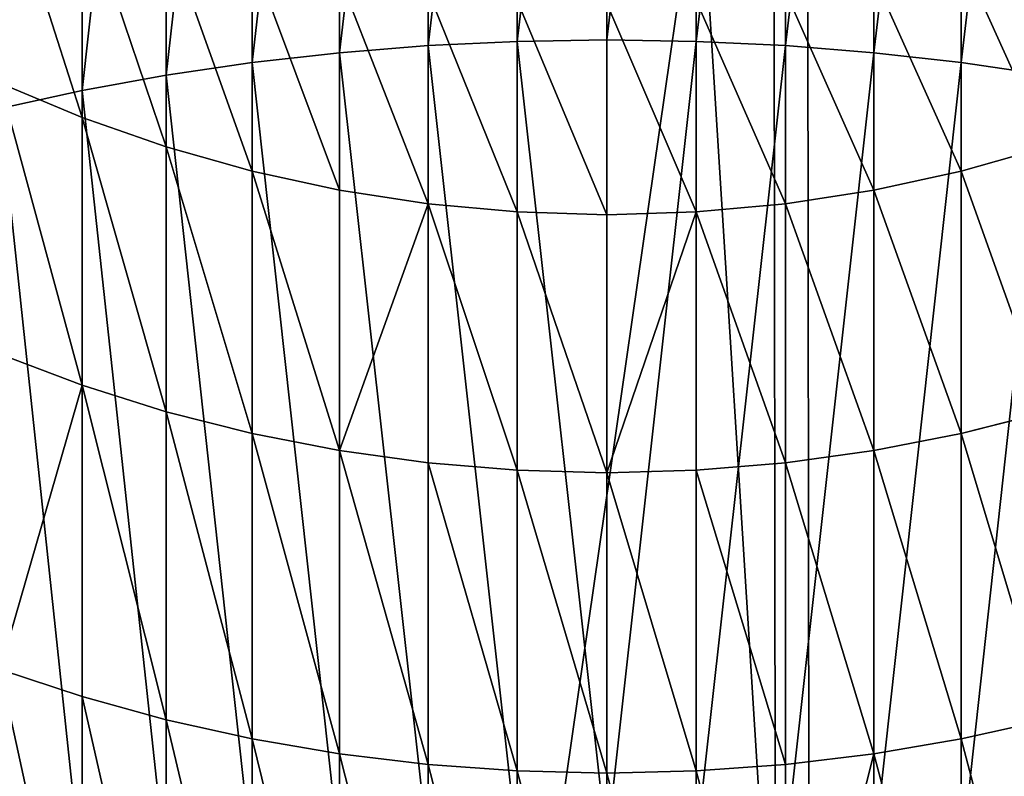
# Model space of a CAD drawing. Extents: x 219 to 498, y 110 to 382.
# Tile 483 of 656: x 349.2137 to 349.3027, y 116.7946 to 116.8629. Entities that reach past the tile are written whole.
import ezdxf

# ---------------------------------------------------------------- set-up
doc = ezdxf.new("R2010")
doc.units = 0
doc.header["$MEASUREMENT"] = 0
doc.layers.get('0').update_dxf_attribs({"color": 144, "linetype": 'CONTINUOUS'})
doc.layers.add('VOILE', color=134, linetype='CONTINUOUS')

# ---------------------------------------------------------------- blocks, each defined once
blk = doc.blocks.new('GROUPE_11')
at = {"color": 251}
mesh = blk.add_polyface(dxfattribs=at)
corners = [(0.25, 0, 4), (0, 4.134769, 4), (0, 0, 4), (0.25, 4.134769, 4)]
mesh.append_faces([[corners[k] for k in face] for face in [(0, 1, 2), (1, 0, 3)]], dxfattribs={"vtx0": -1, "color": 251})
mesh = blk.add_polyface(dxfattribs=at)
corners = [(0.25, 3.901127), (0, 2.104361), (0, 3.901127), (0.25, 2.104361)]
mesh.append_faces([[corners[k] for k in face] for face in [(0, 1, 2), (1, 0, 3)]], dxfattribs={"vtx0": -1, "color": 251})
blk = doc.blocks.new('GROUPE_9')
blk.add_blockref('GROUPE_11', (0, 0))
blk = doc.blocks.new('_____2')
for p, q in [((2.50075, 0.5669, 2.57857), (2.49421, 0.54077, 2.5747)), ((2.55166, 0.5669, 2.47764), (2.54466, 0.54077, 2.47467)), ((2.58868, 0.5669, 2.37082), (2.58135, 0.54077, 2.36882)), ((2.94117, 0.54077, 3.35392), (2.93587, 0.5669, 3.34846)), ((2.43089, 0.54077, 2.66713), (2.49421, 0.54077, 2.5747)), ((2.49421, 0.54077, 2.5747), (2.48909, 0.51422, 2.57167)), ((2.49421, 0.54077, 2.5747), (2.54466, 0.54077, 2.47467)), ((2.54466, 0.54077, 2.47467), (2.53918, 0.51422, 2.47235)), ((2.54466, 0.54077, 2.47467), (2.58135, 0.54077, 2.36882)), ((2.58135, 0.54077, 2.36882), (2.57561, 0.51422, 2.36725)), ((2.58135, 0.54077, 2.36882), (2.60362, 0.54077, 2.25902)), ((2.77019, 0.54077, 3.49889), (2.94117, 0.54077, 3.35392)), ((2.94531, 0.51422, 3.35819), (2.94117, 0.54077, 3.35392)), ((2.94117, 0.54077, 3.35392), (3.09133, 0.54077, 3.18748)), ((2.42622, 0.51422, 2.66345), (2.48909, 0.51422, 2.57167)), ((2.48909, 0.51422, 2.57167), (2.48541, 0.48735, 2.5695)), ((2.48909, 0.51422, 2.57167), (2.53918, 0.51422, 2.47235)), ((2.53918, 0.51422, 2.47235), (2.53525, 0.48735, 2.47069)), ((2.53918, 0.51422, 2.47235), (2.57561, 0.51422, 2.36725)), ((2.57561, 0.51422, 2.36725), (2.57149, 0.48735, 2.36612)), ((2.57561, 0.51422, 2.36725), (2.59773, 0.51422, 2.25823)), ((2.77373, 0.51422, 3.50367), (2.94531, 0.51422, 3.35819)), ((2.94828, 0.48735, 3.36125), (2.94531, 0.51422, 3.35819)), ((2.94531, 0.51422, 3.35819), (3.096, 0.51422, 3.19116)), ((2.42287, 0.48735, 2.66081), (2.48541, 0.48735, 2.5695)), ((2.48541, 0.48735, 2.5695), (2.4832, 0.46026, 2.5682)), ((2.48541, 0.48735, 2.5695), (2.53525, 0.48735, 2.47069)), ((2.53525, 0.48735, 2.47069), (2.53289, 0.46026, 2.46969)), ((2.53525, 0.48735, 2.47069), (2.57149, 0.48735, 2.36612)), ((2.57149, 0.48735, 2.36612), (2.56902, 0.46026, 2.36545)), ((2.57149, 0.48735, 2.36612), (2.5935, 0.48735, 2.25767)), ((2.77626, 0.48735, 3.5071), (2.94828, 0.48735, 3.36125)), ((2.95006, 0.46026, 3.36309), (2.94828, 0.48735, 3.36125)), ((2.94828, 0.48735, 3.36125), (3.09935, 0.48735, 3.1938)), ((2.42086, 0.46026, 2.65922), (2.4832, 0.46026, 2.5682)), ((2.4832, 0.46026, 2.5682), (2.48247, 0.43307, 2.56776)), ((2.4832, 0.46026, 2.5682), (2.53289, 0.46026, 2.46969)), ((2.53289, 0.46026, 2.46969), (2.5321, 0.43307, 2.46936)), ((2.53289, 0.46026, 2.46969), (2.56902, 0.46026, 2.36545)), ((2.56902, 0.46026, 2.36545), (2.56819, 0.43307, 2.36522)), ((2.56902, 0.46026, 2.36545), (2.59096, 0.46026, 2.25732)), ((2.77779, 0.46026, 3.50917), (2.95006, 0.46026, 3.36309)), ((2.95066, 0.43307, 3.36371), (2.95006, 0.46026, 3.36309)), ((2.95006, 0.46026, 3.36309), (3.10137, 0.46026, 3.19539)), ((2.48247, 0.43307, 2.56776), (2.42018, 0.43307, 2.65869)), ((2.48247, 0.43307, 2.56776), (2.4832, 0.40588, 2.5682)), ((2.5321, 0.43307, 2.46936), (2.48247, 0.43307, 2.56776)), ((2.5321, 0.43307, 2.46936), (2.53289, 0.40588, 2.46969)), ((2.56819, 0.43307, 2.36522), (2.5321, 0.43307, 2.46936)), ((2.56819, 0.43307, 2.36522), (2.56902, 0.40588, 2.36545)), ((2.59011, 0.43307, 2.25721), (2.56819, 0.43307, 2.36522)), ((2.7783, 0.43307, 3.50986), (2.95066, 0.43307, 3.36371)), ((2.95006, 0.40588, 3.36309), (2.95066, 0.43307, 3.36371)), ((2.95066, 0.43307, 3.36371), (3.10204, 0.43307, 3.19592)), ((2.42086, 0.40588, 2.65922), (2.4832, 0.40588, 2.5682)), ((2.4832, 0.40588, 2.5682), (2.48541, 0.37879, 2.5695)), ((2.4832, 0.40588, 2.5682), (2.53289, 0.40588, 2.46969)), ((2.53289, 0.40588, 2.46969), (2.53525, 0.37879, 2.47069)), ((2.53289, 0.40588, 2.46969), (2.56902, 0.40588, 2.36545)), ((2.56902, 0.40588, 2.36545), (2.57149, 0.37879, 2.36612)), ((2.56902, 0.40588, 2.36545), (2.59096, 0.40588, 2.25732)), ((2.77779, 0.40588, 3.50917), (2.95006, 0.40588, 3.36309)), ((2.94828, 0.37879, 3.36125), (2.95006, 0.40588, 3.36309)), ((2.95006, 0.40588, 3.36309), (3.10137, 0.40588, 3.19539)), ((2.42287, 0.37879, 2.66081), (2.48541, 0.37879, 2.5695)), ((2.48541, 0.37879, 2.5695), (2.48909, 0.35192, 2.57167)), ((2.48541, 0.37879, 2.5695), (2.53525, 0.37879, 2.47069)), ((2.53525, 0.37879, 2.47069), (2.53918, 0.35192, 2.47235)), ((2.53525, 0.37879, 2.47069), (2.57149, 0.37879, 2.36612)), ((2.57149, 0.37879, 2.36612), (2.57561, 0.35192, 2.36725)), ((2.57149, 0.37879, 2.36612), (2.5935, 0.37879, 2.25767)), ((2.77626, 0.37879, 3.5071), (2.94828, 0.37879, 3.36125)), ((2.94531, 0.35192, 3.35819), (2.94828, 0.37879, 3.36125)), ((2.94828, 0.37879, 3.36125), (3.09935, 0.37879, 3.1938)), ((2.42622, 0.35192, 2.66345), (2.48909, 0.35192, 2.57167)), ((2.48909, 0.35192, 2.57167), (2.49421, 0.32537, 2.5747)), ((2.48909, 0.35192, 2.57167), (2.53918, 0.35192, 2.47235)), ((2.53918, 0.35192, 2.47235), (2.54466, 0.32537, 2.47467)), ((2.53918, 0.35192, 2.47235), (2.57561, 0.35192, 2.36725)), ((2.57561, 0.35192, 2.36725), (2.58135, 0.32537, 2.36882)), ((2.57561, 0.35192, 2.36725), (2.59773, 0.35192, 2.25823)), ((2.77373, 0.35192, 3.50367), (2.94531, 0.35192, 3.35819)), ((2.94117, 0.32537, 3.35392), (2.94531, 0.35192, 3.35819)), ((2.94531, 0.35192, 3.35819), (3.096, 0.35192, 3.19116)), ((2.43089, 0.32537, 2.66713), (2.49421, 0.32537, 2.5747)), ((2.49421, 0.32537, 2.5747), (2.50075, 0.29924, 2.57857)), ((2.49421, 0.32537, 2.5747), (2.54466, 0.32537, 2.47467)), ((2.54466, 0.32537, 2.47467), (2.55166, 0.29924, 2.47764)), ((2.54466, 0.32537, 2.47467), (2.58135, 0.32537, 2.36882)), ((2.58135, 0.32537, 2.36882), (2.58868, 0.29924, 2.37082)), ((2.58135, 0.32537, 2.36882), (2.60362, 0.32537, 2.25902)), ((2.77019, 0.32537, 3.49889), (2.94117, 0.32537, 3.35392)), ((2.93587, 0.29924, 3.34846), (2.94117, 0.32537, 3.35392)), ((2.94117, 0.32537, 3.35392), (3.09133, 0.32537, 3.18748)), ((2.43687, 0.29924, 2.67183), (2.50075, 0.29924, 2.57857)), ((2.50075, 0.29924, 2.57857), (2.50871, 0.27365, 2.58327)), ((2.50075, 0.29924, 2.57857), (2.55166, 0.29924, 2.47764)), ((2.55166, 0.29924, 2.47764), (2.56017, 0.27365, 2.48124)), ((2.55166, 0.29924, 2.47764), (2.58868, 0.29924, 2.37082)), ((2.58868, 0.29924, 2.37082), (2.59759, 0.27365, 2.37326)), ((2.58868, 0.29924, 2.37082), (2.61116, 0.29924, 2.26004)), ((2.76567, 0.29924, 3.49277), (2.93587, 0.29924, 3.34846)), ((2.92944, 0.27365, 3.34183), (2.93587, 0.29924, 3.34846)), ((2.93587, 0.29924, 3.34846), (3.08536, 0.29924, 3.18278)), ((2.44412, 0.27365, 2.67755), (2.50871, 0.27365, 2.58327)), ((2.50871, 0.27365, 2.58327), (2.51803, 0.24868, 2.58878)), ((2.50871, 0.27365, 2.58327), (2.56017, 0.27365, 2.48124)), ((2.56017, 0.27365, 2.48124), (2.57014, 0.24868, 2.48546)), ((2.56017, 0.27365, 2.48124), (2.59759, 0.27365, 2.37326)), ((2.59759, 0.27365, 2.37326), (2.60804, 0.24868, 2.37612)), ((2.59759, 0.27365, 2.37326), (2.62032, 0.27365, 2.26127)), ((2.76018, 0.27365, 3.48535), (2.92944, 0.27365, 3.34183)), ((2.9219, 0.24868, 3.33405), (2.92944, 0.27365, 3.34183)), ((2.92944, 0.27365, 3.34183), (3.0781, 0.27365, 3.17706))]:
    blk.add_line(p, q)
mesh = blk.add_polyface()
corners = [(2.43687, 0.5669, 2.67183), (2.49421, 0.54077, 2.5747), (2.43089, 0.54077, 2.66713), (2.50075, 0.5669, 2.57857)]
mesh.append_faces([[corners[k] for k in face] for face in [(0, 1, 2), (1, 0, 3)]], dxfattribs={"vtx0": -1})
mesh = blk.add_polyface()
corners = [(2.50075, 0.5669, 2.57857), (2.54466, 0.54077, 2.47467), (2.49421, 0.54077, 2.5747), (2.55166, 0.5669, 2.47764)]
mesh.append_faces([[corners[k] for k in face] for face in [(0, 1, 2), (1, 0, 3)]], dxfattribs={"vtx0": -1})
mesh = blk.add_polyface()
corners = [(2.55166, 0.5669, 2.47764), (2.58135, 0.54077, 2.36882), (2.54466, 0.54077, 2.47467), (2.58868, 0.5669, 2.37082)]
mesh.append_faces([[corners[k] for k in face] for face in [(0, 1, 2), (1, 0, 3)]], dxfattribs={"vtx0": -1})
mesh = blk.add_polyface()
corners = [(2.58868, 0.5669, 2.37082), (2.60362, 0.54077, 2.25902), (2.58135, 0.54077, 2.36882), (2.61116, 0.5669, 2.26004)]
mesh.append_faces([[corners[k] for k in face] for face in [(0, 1, 2), (1, 0, 3)]], dxfattribs={"vtx0": -1})
mesh = blk.add_polyface()
corners = [(2.77019, 0.54077, 3.49889), (2.93587, 0.5669, 3.34846), (2.76567, 0.5669, 3.49277), (2.94117, 0.54077, 3.35392)]
mesh.append_faces([[corners[k] for k in face] for face in [(0, 1, 2), (1, 0, 3)]], dxfattribs={"vtx0": -1})
mesh = blk.add_polyface()
corners = [(3.08536, 0.5669, 3.18278), (2.94117, 0.54077, 3.35392), (3.09133, 0.54077, 3.18748), (2.93587, 0.5669, 3.34846)]
mesh.append_faces([[corners[k] for k in face] for face in [(0, 1, 2), (1, 0, 3)]], dxfattribs={"vtx0": -1})
mesh = blk.add_polyface()
corners = [(2.43089, 0.54077, 2.66713), (2.48909, 0.51422, 2.57167), (2.42622, 0.51422, 2.66345), (2.49421, 0.54077, 2.5747)]
mesh.append_faces([[corners[k] for k in face] for face in [(0, 1, 2), (1, 0, 3)]], dxfattribs={"vtx0": -1})
mesh = blk.add_polyface()
corners = [(2.49421, 0.54077, 2.5747), (2.53918, 0.51422, 2.47235), (2.48909, 0.51422, 2.57167), (2.54466, 0.54077, 2.47467)]
mesh.append_faces([[corners[k] for k in face] for face in [(0, 1, 2), (1, 0, 3)]], dxfattribs={"vtx0": -1})
mesh = blk.add_polyface()
corners = [(2.54466, 0.54077, 2.47467), (2.57561, 0.51422, 2.36725), (2.53918, 0.51422, 2.47235), (2.58135, 0.54077, 2.36882)]
mesh.append_faces([[corners[k] for k in face] for face in [(0, 1, 2), (1, 0, 3)]], dxfattribs={"vtx0": -1})
mesh = blk.add_polyface()
corners = [(2.58135, 0.54077, 2.36882), (2.59773, 0.51422, 2.25823), (2.57561, 0.51422, 2.36725), (2.60362, 0.54077, 2.25902)]
mesh.append_faces([[corners[k] for k in face] for face in [(0, 1, 2), (1, 0, 3)]], dxfattribs={"vtx0": -1})
mesh = blk.add_polyface()
corners = [(2.77373, 0.51422, 3.50367), (2.94117, 0.54077, 3.35392), (2.77019, 0.54077, 3.49889), (2.94531, 0.51422, 3.35819)]
mesh.append_faces([[corners[k] for k in face] for face in [(0, 1, 2), (1, 0, 3)]], dxfattribs={"vtx0": -1})
mesh = blk.add_polyface()
corners = [(3.09133, 0.54077, 3.18748), (2.94531, 0.51422, 3.35819), (3.096, 0.51422, 3.19116), (2.94117, 0.54077, 3.35392)]
mesh.append_faces([[corners[k] for k in face] for face in [(0, 1, 2), (1, 0, 3)]], dxfattribs={"vtx0": -1})
mesh = blk.add_polyface()
corners = [(2.42287, 0.48735, 2.66081), (2.48909, 0.51422, 2.57167), (2.48541, 0.48735, 2.5695), (2.42622, 0.51422, 2.66345)]
mesh.append_faces([[corners[k] for k in face] for face in [(0, 1, 2), (1, 0, 3)]], dxfattribs={"vtx0": -1})
mesh = blk.add_polyface()
corners = [(2.48909, 0.51422, 2.57167), (2.53525, 0.48735, 2.47069), (2.48541, 0.48735, 2.5695), (2.53918, 0.51422, 2.47235)]
mesh.append_faces([[corners[k] for k in face] for face in [(0, 1, 2), (1, 0, 3)]], dxfattribs={"vtx0": -1})
mesh = blk.add_polyface()
corners = [(2.53918, 0.51422, 2.47235), (2.57149, 0.48735, 2.36612), (2.53525, 0.48735, 2.47069), (2.57561, 0.51422, 2.36725)]
mesh.append_faces([[corners[k] for k in face] for face in [(0, 1, 2), (1, 0, 3)]], dxfattribs={"vtx0": -1})
mesh = blk.add_polyface()
corners = [(2.57561, 0.51422, 2.36725), (2.5935, 0.48735, 2.25767), (2.57149, 0.48735, 2.36612), (2.59773, 0.51422, 2.25823)]
mesh.append_faces([[corners[k] for k in face] for face in [(0, 1, 2), (1, 0, 3)]], dxfattribs={"vtx0": -1})
mesh = blk.add_polyface()
corners = [(2.77626, 0.48735, 3.5071), (2.94531, 0.51422, 3.35819), (2.77373, 0.51422, 3.50367), (2.94828, 0.48735, 3.36125)]
mesh.append_faces([[corners[k] for k in face] for face in [(0, 1, 2), (1, 0, 3)]], dxfattribs={"vtx0": -1})
mesh = blk.add_polyface()
corners = [(3.096, 0.51422, 3.19116), (2.94828, 0.48735, 3.36125), (3.09935, 0.48735, 3.1938), (2.94531, 0.51422, 3.35819)]
mesh.append_faces([[corners[k] for k in face] for face in [(0, 1, 2), (1, 0, 3)]], dxfattribs={"vtx0": -1})
mesh = blk.add_polyface()
corners = [(2.42287, 0.48735, 2.66081), (2.4832, 0.46026, 2.5682), (2.42086, 0.46026, 2.65922), (2.48541, 0.48735, 2.5695)]
mesh.append_faces([[corners[k] for k in face] for face in [(0, 1, 2), (1, 0, 3)]], dxfattribs={"vtx0": -1})
mesh = blk.add_polyface()
corners = [(2.48541, 0.48735, 2.5695), (2.53289, 0.46026, 2.46969), (2.4832, 0.46026, 2.5682), (2.53525, 0.48735, 2.47069)]
mesh.append_faces([[corners[k] for k in face] for face in [(0, 1, 2), (1, 0, 3)]], dxfattribs={"vtx0": -1})
mesh = blk.add_polyface()
corners = [(2.53525, 0.48735, 2.47069), (2.56902, 0.46026, 2.36545), (2.53289, 0.46026, 2.46969), (2.57149, 0.48735, 2.36612)]
mesh.append_faces([[corners[k] for k in face] for face in [(0, 1, 2), (1, 0, 3)]], dxfattribs={"vtx0": -1})
mesh = blk.add_polyface()
corners = [(2.57149, 0.48735, 2.36612), (2.59096, 0.46026, 2.25732), (2.56902, 0.46026, 2.36545), (2.5935, 0.48735, 2.25767)]
mesh.append_faces([[corners[k] for k in face] for face in [(0, 1, 2), (1, 0, 3)]], dxfattribs={"vtx0": -1})
mesh = blk.add_polyface()
corners = [(2.77779, 0.46026, 3.50917), (2.94828, 0.48735, 3.36125), (2.77626, 0.48735, 3.5071), (2.95006, 0.46026, 3.36309)]
mesh.append_faces([[corners[k] for k in face] for face in [(0, 1, 2), (1, 0, 3)]], dxfattribs={"vtx0": -1})
mesh = blk.add_polyface()
corners = [(3.09935, 0.48735, 3.1938), (2.95006, 0.46026, 3.36309), (3.10137, 0.46026, 3.19539), (2.94828, 0.48735, 3.36125)]
mesh.append_faces([[corners[k] for k in face] for face in [(0, 1, 2), (1, 0, 3)]], dxfattribs={"vtx0": -1})
mesh = blk.add_polyface()
corners = [(2.42086, 0.46026, 2.65922), (2.48247, 0.43307, 2.56776), (2.42018, 0.43307, 2.65869), (2.4832, 0.46026, 2.5682)]
mesh.append_faces([[corners[k] for k in face] for face in [(0, 1, 2), (1, 0, 3)]], dxfattribs={"vtx0": -1})
mesh = blk.add_polyface()
corners = [(2.4832, 0.46026, 2.5682), (2.5321, 0.43307, 2.46936), (2.48247, 0.43307, 2.56776), (2.53289, 0.46026, 2.46969)]
mesh.append_faces([[corners[k] for k in face] for face in [(0, 1, 2), (1, 0, 3)]], dxfattribs={"vtx0": -1})
mesh = blk.add_polyface()
corners = [(2.5321, 0.43307, 2.46936), (2.56902, 0.46026, 2.36545), (2.56819, 0.43307, 2.36522), (2.53289, 0.46026, 2.46969)]
mesh.append_faces([[corners[k] for k in face] for face in [(0, 1, 2), (1, 0, 3)]], dxfattribs={"vtx0": -1})
mesh = blk.add_polyface()
corners = [(2.56902, 0.46026, 2.36545), (2.59011, 0.43307, 2.25721), (2.56819, 0.43307, 2.36522), (2.59096, 0.46026, 2.25732)]
mesh.append_faces([[corners[k] for k in face] for face in [(0, 1, 2), (1, 0, 3)]], dxfattribs={"vtx0": -1})
mesh = blk.add_polyface()
corners = [(2.7783, 0.43307, 3.50986), (2.95006, 0.46026, 3.36309), (2.77779, 0.46026, 3.50917), (2.95066, 0.43307, 3.36371)]
mesh.append_faces([[corners[k] for k in face] for face in [(0, 1, 2), (1, 0, 3)]], dxfattribs={"vtx0": -1})
mesh = blk.add_polyface()
corners = [(3.10137, 0.46026, 3.19539), (2.95066, 0.43307, 3.36371), (3.10204, 0.43307, 3.19592), (2.95006, 0.46026, 3.36309)]
mesh.append_faces([[corners[k] for k in face] for face in [(0, 1, 2), (1, 0, 3)]], dxfattribs={"vtx0": -1})
mesh = blk.add_polyface()
corners = [(2.42018, 0.43307, 2.65869), (2.4832, 0.40588, 2.5682), (2.42086, 0.40588, 2.65922), (2.48247, 0.43307, 2.56776)]
mesh.append_faces([[corners[k] for k in face] for face in [(0, 1, 2), (1, 0, 3)]], dxfattribs={"vtx0": -1})
mesh = blk.add_polyface()
corners = [(2.48247, 0.43307, 2.56776), (2.53289, 0.40588, 2.46969), (2.4832, 0.40588, 2.5682), (2.5321, 0.43307, 2.46936)]
mesh.append_faces([[corners[k] for k in face] for face in [(0, 1, 2), (1, 0, 3)]], dxfattribs={"vtx0": -1})
mesh = blk.add_polyface()
corners = [(2.5321, 0.43307, 2.46936), (2.56902, 0.40588, 2.36545), (2.53289, 0.40588, 2.46969), (2.56819, 0.43307, 2.36522)]
mesh.append_faces([[corners[k] for k in face] for face in [(0, 1, 2), (1, 0, 3)]], dxfattribs={"vtx0": -1})
mesh = blk.add_polyface()
corners = [(2.56819, 0.43307, 2.36522), (2.59096, 0.40588, 2.25732), (2.56902, 0.40588, 2.36545), (2.59011, 0.43307, 2.25721)]
mesh.append_faces([[corners[k] for k in face] for face in [(0, 1, 2), (1, 0, 3)]], dxfattribs={"vtx0": -1})
mesh = blk.add_polyface()
corners = [(2.95006, 0.40588, 3.36309), (2.7783, 0.43307, 3.50986), (2.77779, 0.40588, 3.50917), (2.95066, 0.43307, 3.36371)]
mesh.append_faces([[corners[k] for k in face] for face in [(0, 1, 2), (1, 0, 3)]], dxfattribs={"vtx0": -1})
mesh = blk.add_polyface()
corners = [(3.10204, 0.43307, 3.19592), (2.95006, 0.40588, 3.36309), (3.10137, 0.40588, 3.19539), (2.95066, 0.43307, 3.36371)]
mesh.append_faces([[corners[k] for k in face] for face in [(0, 1, 2), (1, 0, 3)]], dxfattribs={"vtx0": -1})
mesh = blk.add_polyface()
corners = [(2.42086, 0.40588, 2.65922), (2.48541, 0.37879, 2.5695), (2.42287, 0.37879, 2.66081), (2.4832, 0.40588, 2.5682)]
mesh.append_faces([[corners[k] for k in face] for face in [(0, 1, 2), (1, 0, 3)]], dxfattribs={"vtx0": -1})
mesh = blk.add_polyface()
corners = [(2.4832, 0.40588, 2.5682), (2.53525, 0.37879, 2.47069), (2.48541, 0.37879, 2.5695), (2.53289, 0.40588, 2.46969)]
mesh.append_faces([[corners[k] for k in face] for face in [(0, 1, 2), (1, 0, 3)]], dxfattribs={"vtx0": -1})
mesh = blk.add_polyface()
corners = [(2.53289, 0.40588, 2.46969), (2.57149, 0.37879, 2.36612), (2.53525, 0.37879, 2.47069), (2.56902, 0.40588, 2.36545)]
mesh.append_faces([[corners[k] for k in face] for face in [(0, 1, 2), (1, 0, 3)]], dxfattribs={"vtx0": -1})
mesh = blk.add_polyface()
corners = [(2.56902, 0.40588, 2.36545), (2.5935, 0.37879, 2.25767), (2.57149, 0.37879, 2.36612), (2.59096, 0.40588, 2.25732)]
mesh.append_faces([[corners[k] for k in face] for face in [(0, 1, 2), (1, 0, 3)]], dxfattribs={"vtx0": -1})
mesh = blk.add_polyface()
corners = [(2.94828, 0.37879, 3.36125), (2.77779, 0.40588, 3.50917), (2.77626, 0.37879, 3.5071), (2.95006, 0.40588, 3.36309)]
mesh.append_faces([[corners[k] for k in face] for face in [(0, 1, 2), (1, 0, 3)]], dxfattribs={"vtx0": -1})
mesh = blk.add_polyface()
corners = [(3.10137, 0.40588, 3.19539), (2.94828, 0.37879, 3.36125), (3.09935, 0.37879, 3.1938), (2.95006, 0.40588, 3.36309)]
mesh.append_faces([[corners[k] for k in face] for face in [(0, 1, 2), (1, 0, 3)]], dxfattribs={"vtx0": -1})
mesh = blk.add_polyface()
corners = [(2.42287, 0.37879, 2.66081), (2.48909, 0.35192, 2.57167), (2.42622, 0.35192, 2.66345), (2.48541, 0.37879, 2.5695)]
mesh.append_faces([[corners[k] for k in face] for face in [(0, 1, 2), (1, 0, 3)]], dxfattribs={"vtx0": -1})
mesh = blk.add_polyface()
corners = [(2.48541, 0.37879, 2.5695), (2.53918, 0.35192, 2.47235), (2.48909, 0.35192, 2.57167), (2.53525, 0.37879, 2.47069)]
mesh.append_faces([[corners[k] for k in face] for face in [(0, 1, 2), (1, 0, 3)]], dxfattribs={"vtx0": -1})
mesh = blk.add_polyface()
corners = [(2.53918, 0.35192, 2.47235), (2.57149, 0.37879, 2.36612), (2.57561, 0.35192, 2.36725), (2.53525, 0.37879, 2.47069)]
mesh.append_faces([[corners[k] for k in face] for face in [(0, 1, 2), (1, 0, 3)]], dxfattribs={"vtx0": -1})
mesh = blk.add_polyface()
corners = [(2.57149, 0.37879, 2.36612), (2.59773, 0.35192, 2.25823), (2.57561, 0.35192, 2.36725), (2.5935, 0.37879, 2.25767)]
mesh.append_faces([[corners[k] for k in face] for face in [(0, 1, 2), (1, 0, 3)]], dxfattribs={"vtx0": -1})
mesh = blk.add_polyface()
corners = [(2.94531, 0.35192, 3.35819), (2.77626, 0.37879, 3.5071), (2.77373, 0.35192, 3.50367), (2.94828, 0.37879, 3.36125)]
mesh.append_faces([[corners[k] for k in face] for face in [(0, 1, 2), (1, 0, 3)]], dxfattribs={"vtx0": -1})
mesh = blk.add_polyface()
corners = [(3.09935, 0.37879, 3.1938), (2.94531, 0.35192, 3.35819), (3.096, 0.35192, 3.19116), (2.94828, 0.37879, 3.36125)]
mesh.append_faces([[corners[k] for k in face] for face in [(0, 1, 2), (1, 0, 3)]], dxfattribs={"vtx0": -1})
mesh = blk.add_polyface()
corners = [(2.42622, 0.35192, 2.66345), (2.49421, 0.32537, 2.5747), (2.43089, 0.32537, 2.66713), (2.48909, 0.35192, 2.57167)]
mesh.append_faces([[corners[k] for k in face] for face in [(0, 1, 2), (1, 0, 3)]], dxfattribs={"vtx0": -1})
mesh = blk.add_polyface()
corners = [(2.48909, 0.35192, 2.57167), (2.54466, 0.32537, 2.47467), (2.49421, 0.32537, 2.5747), (2.53918, 0.35192, 2.47235)]
mesh.append_faces([[corners[k] for k in face] for face in [(0, 1, 2), (1, 0, 3)]], dxfattribs={"vtx0": -1})
mesh = blk.add_polyface()
corners = [(2.53918, 0.35192, 2.47235), (2.58135, 0.32537, 2.36882), (2.54466, 0.32537, 2.47467), (2.57561, 0.35192, 2.36725)]
mesh.append_faces([[corners[k] for k in face] for face in [(0, 1, 2), (1, 0, 3)]], dxfattribs={"vtx0": -1})
mesh = blk.add_polyface()
corners = [(2.57561, 0.35192, 2.36725), (2.60362, 0.32537, 2.25902), (2.58135, 0.32537, 2.36882), (2.59773, 0.35192, 2.25823)]
mesh.append_faces([[corners[k] for k in face] for face in [(0, 1, 2), (1, 0, 3)]], dxfattribs={"vtx0": -1})
mesh = blk.add_polyface()
corners = [(2.94117, 0.32537, 3.35392), (2.77373, 0.35192, 3.50367), (2.77019, 0.32537, 3.49889), (2.94531, 0.35192, 3.35819)]
mesh.append_faces([[corners[k] for k in face] for face in [(0, 1, 2), (1, 0, 3)]], dxfattribs={"vtx0": -1})
mesh = blk.add_polyface()
corners = [(3.096, 0.35192, 3.19116), (2.94117, 0.32537, 3.35392), (3.09133, 0.32537, 3.18748), (2.94531, 0.35192, 3.35819)]
mesh.append_faces([[corners[k] for k in face] for face in [(0, 1, 2), (1, 0, 3)]], dxfattribs={"vtx0": -1})
mesh = blk.add_polyface()
corners = [(2.43089, 0.32537, 2.66713), (2.50075, 0.29924, 2.57857), (2.43687, 0.29924, 2.67183), (2.49421, 0.32537, 2.5747)]
mesh.append_faces([[corners[k] for k in face] for face in [(0, 1, 2), (1, 0, 3)]], dxfattribs={"vtx0": -1})
mesh = blk.add_polyface()
corners = [(2.49421, 0.32537, 2.5747), (2.55166, 0.29924, 2.47764), (2.50075, 0.29924, 2.57857), (2.54466, 0.32537, 2.47467)]
mesh.append_faces([[corners[k] for k in face] for face in [(0, 1, 2), (1, 0, 3)]], dxfattribs={"vtx0": -1})
mesh = blk.add_polyface()
corners = [(2.54466, 0.32537, 2.47467), (2.58868, 0.29924, 2.37082), (2.55166, 0.29924, 2.47764), (2.58135, 0.32537, 2.36882)]
mesh.append_faces([[corners[k] for k in face] for face in [(0, 1, 2), (1, 0, 3)]], dxfattribs={"vtx0": -1})
mesh = blk.add_polyface()
corners = [(2.58135, 0.32537, 2.36882), (2.61116, 0.29924, 2.26004), (2.58868, 0.29924, 2.37082), (2.60362, 0.32537, 2.25902)]
mesh.append_faces([[corners[k] for k in face] for face in [(0, 1, 2), (1, 0, 3)]], dxfattribs={"vtx0": -1})
mesh = blk.add_polyface()
corners = [(2.93587, 0.29924, 3.34846), (2.77019, 0.32537, 3.49889), (2.76567, 0.29924, 3.49277), (2.94117, 0.32537, 3.35392)]
mesh.append_faces([[corners[k] for k in face] for face in [(0, 1, 2), (1, 0, 3)]], dxfattribs={"vtx0": -1})
mesh = blk.add_polyface()
corners = [(3.09133, 0.32537, 3.18748), (2.93587, 0.29924, 3.34846), (3.08536, 0.29924, 3.18278), (2.94117, 0.32537, 3.35392)]
mesh.append_faces([[corners[k] for k in face] for face in [(0, 1, 2), (1, 0, 3)]], dxfattribs={"vtx0": -1})
mesh = blk.add_polyface()
corners = [(2.43687, 0.29924, 2.67183), (2.50871, 0.27365, 2.58327), (2.44412, 0.27365, 2.67755), (2.50075, 0.29924, 2.57857)]
mesh.append_faces([[corners[k] for k in face] for face in [(0, 1, 2), (1, 0, 3)]], dxfattribs={"vtx0": -1})
mesh = blk.add_polyface()
corners = [(2.50075, 0.29924, 2.57857), (2.56017, 0.27365, 2.48124), (2.50871, 0.27365, 2.58327), (2.55166, 0.29924, 2.47764)]
mesh.append_faces([[corners[k] for k in face] for face in [(0, 1, 2), (1, 0, 3)]], dxfattribs={"vtx0": -1})
mesh = blk.add_polyface()
corners = [(2.55166, 0.29924, 2.47764), (2.59759, 0.27365, 2.37326), (2.56017, 0.27365, 2.48124), (2.58868, 0.29924, 2.37082)]
mesh.append_faces([[corners[k] for k in face] for face in [(0, 1, 2), (1, 0, 3)]], dxfattribs={"vtx0": -1})
mesh = blk.add_polyface()
corners = [(2.58868, 0.29924, 2.37082), (2.62032, 0.27365, 2.26127), (2.59759, 0.27365, 2.37326), (2.61116, 0.29924, 2.26004)]
mesh.append_faces([[corners[k] for k in face] for face in [(0, 1, 2), (1, 0, 3)]], dxfattribs={"vtx0": -1})
mesh = blk.add_polyface()
corners = [(2.92944, 0.27365, 3.34183), (2.76567, 0.29924, 3.49277), (2.76018, 0.27365, 3.48535), (2.93587, 0.29924, 3.34846)]
mesh.append_faces([[corners[k] for k in face] for face in [(0, 1, 2), (1, 0, 3)]], dxfattribs={"vtx0": -1})
mesh = blk.add_polyface()
corners = [(3.08536, 0.29924, 3.18278), (2.92944, 0.27365, 3.34183), (3.0781, 0.27365, 3.17706), (2.93587, 0.29924, 3.34846)]
mesh.append_faces([[corners[k] for k in face] for face in [(0, 1, 2), (1, 0, 3)]], dxfattribs={"vtx0": -1})
mesh = blk.add_polyface()
corners = [(2.44412, 0.27365, 2.67755), (2.51803, 0.24868, 2.58878), (2.45263, 0.24868, 2.68425), (2.50871, 0.27365, 2.58327)]
mesh.append_faces([[corners[k] for k in face] for face in [(0, 1, 2), (1, 0, 3)]], dxfattribs={"vtx0": -1})
mesh = blk.add_polyface()
corners = [(2.51803, 0.24868, 2.58878), (2.56017, 0.27365, 2.48124), (2.57014, 0.24868, 2.48546), (2.50871, 0.27365, 2.58327)]
mesh.append_faces([[corners[k] for k in face] for face in [(0, 1, 2), (1, 0, 3)]], dxfattribs={"vtx0": -1})
mesh = blk.add_polyface()
corners = [(2.56017, 0.27365, 2.48124), (2.60804, 0.24868, 2.37612), (2.57014, 0.24868, 2.48546), (2.59759, 0.27365, 2.37326)]
mesh.append_faces([[corners[k] for k in face] for face in [(0, 1, 2), (1, 0, 3)]], dxfattribs={"vtx0": -1})
mesh = blk.add_polyface()
corners = [(2.59759, 0.27365, 2.37326), (2.63105, 0.24868, 2.26271), (2.60804, 0.24868, 2.37612), (2.62032, 0.27365, 2.26127)]
mesh.append_faces([[corners[k] for k in face] for face in [(0, 1, 2), (1, 0, 3)]], dxfattribs={"vtx0": -1})
mesh = blk.add_polyface()
corners = [(2.9219, 0.24868, 3.33405), (2.76018, 0.27365, 3.48535), (2.75374, 0.24868, 3.47664), (2.92944, 0.27365, 3.34183)]
mesh.append_faces([[corners[k] for k in face] for face in [(0, 1, 2), (1, 0, 3)]], dxfattribs={"vtx0": -1})
mesh = blk.add_polyface()
corners = [(3.0781, 0.27365, 3.17706), (2.9219, 0.24868, 3.33405), (3.06959, 0.24868, 3.17036), (2.92944, 0.27365, 3.34183)]
mesh.append_faces([[corners[k] for k in face] for face in [(0, 1, 2), (1, 0, 3)]], dxfattribs={"vtx0": -1})
blk = doc.blocks.new('GROUPE_12')
at = {"extrusion": (0, 0.262189, 0.965016), "rotation": 180}
blk.add_blockref('GROUPE_9', (-0.005791, 1.574149, 1.793829), dxfattribs=at)
at = {"color": 251, "extrusion": (9.16088e-26, -0.258819, -0.965926), "xscale": 0.3399999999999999, "yscale": 0.2973613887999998, "zscale": 0.425, "rotation": 269.9999999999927}
blk.add_blockref('_____2', (0, -0.780872, -2.019442), dxfattribs=at)
blk = doc.blocks.new('GROUPE_21')
at = {"color": 251}
for p, q in [((1.354248, 11.277167, 2.885851), (1.365782, 0.620815)), ((1.351849, 10.682712, 5.185414), (1.363412, 0, 2.292424))]:
    blk.add_line(p, q, dxfattribs=at)
mesh = blk.add_polyface(dxfattribs=at)
corners = [(1.354248, 11.277167, 2.885851), (1.13409, 0.614677, 0.021738), (1.122555, 11.271283, 2.907657), (1.365782, 0.620815)]
mesh.append_faces([[corners[k] for k in face] for face in [(0, 1, 2), (1, 0, 3)]], dxfattribs={"vtx0": -1, "color": 251})
mesh = blk.add_polyface(dxfattribs=at)
corners = [(1.585894, 11.271628, 2.90823), (1.365782, 0.620815), (1.354248, 11.277167, 2.885851), (1.597429, 0.615024, 0.022311)]
mesh.append_faces([[corners[k] for k in face] for face in [(0, 1, 2), (1, 0, 3)]], dxfattribs={"vtx0": -1, "color": 251})
mesh = blk.add_polyface(dxfattribs=at)
corners = [(1.131765, 0.005791, 2.270114), (1.351849, 10.682712, 5.185414), (1.120202, 10.688251, 5.163035), (1.363412, 0, 2.292424)]
mesh.append_faces([[corners[k] for k in face] for face in [(0, 1, 2), (1, 0, 3)]], dxfattribs={"vtx0": -1, "color": 251})
mesh = blk.add_polyface(dxfattribs=at)
corners = [(1.363412, 0, 2.292424), (1.583541, 10.688596, 5.163607), (1.351849, 10.682712, 5.185414), (1.595104, 0.006138, 2.270686)]
mesh.append_faces([[corners[k] for k in face] for face in [(0, 1, 2), (1, 0, 3)]], dxfattribs={"vtx0": -1, "color": 251})
blk = doc.blocks.new('GROUPE_10')
at = {"zscale": -1, "rotation": 360}
blk.add_blockref('GROUPE_21', (125.165742, 0, 43.240815), dxfattribs=at)
blk.add_blockref('GROUPE_12', (126.382873, 0.31209, 35.880572))
blk = doc.blocks.new('GROUP_35')
at = {"layer": 'VOILE'}
blk.add_blockref('GROUPE_10', (0, 0.277752, -0.43169), dxfattribs=at)

msp = doc.modelspace()

# ---------------------------------------------------------------- block references
msp.add_blockref('GROUP_35', (222.755127, 114.395259, 147.878627))

doc.saveas('drawing.dxf')
